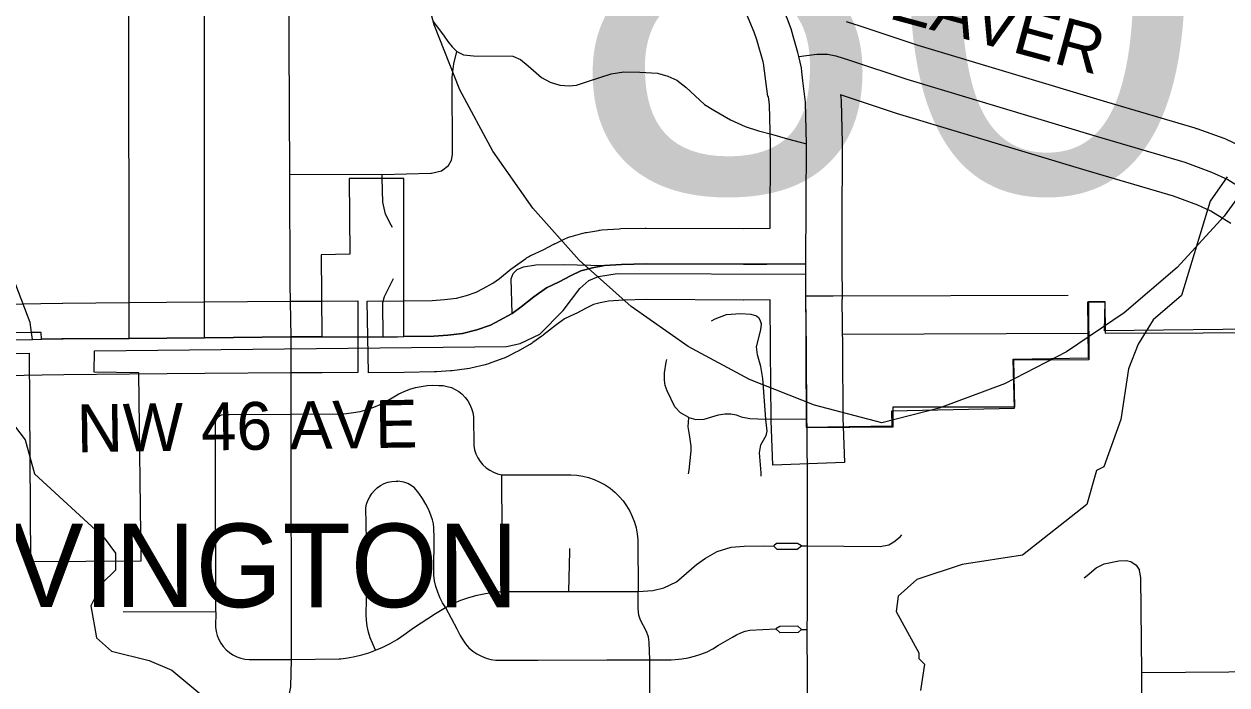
# Model space of a CAD drawing. Extents: x -1403959 to 81668, y -1400582 to 11018.
# Drawn here: x 6835.6 to 6933, y 8593.5 to 8647 of the extents above; entities that cross this region are included whole.
import ezdxf

# ---------------------------------------------------------------- set-up
doc = ezdxf.new("R2010")
doc.units = 0
for name, color, linetype in [('tdCiCityDivCarto', 7, 'Continuous'), ('tdCiCoBndryTxt', 7, 'Continuous'), ('tdCiRRCL', 7, 'Continuous'), ('tdCiSectLine', 7, 'Continuous'), ('tdCiSectNmbr', 7, 'Continuous'), ('tdCiSectTwpRng', 7, 'Continuous'), ('tdCiUABTitleFrame', 7, 'Continuous'), ('tdCoCityStreetMajor', 7, 'Continuous'), ('tdCoClipBndry', 7, 'Continuous'), ('tdCoSectNmbr', 7, 'Continuous'), ('tdCoStrucSecCoName', 7, 'Continuous'), ('tdCoSurfAsphalt', 7, 'Continuous'), ('tdCoSurfBitum', 7, 'Continuous'), ('tdCoSurfGravel', 7, 'Continuous')]:
    doc.layers.add(name, color=color, linetype=linetype)

msp = doc.modelspace()

# ---------------------------------------------------------------- linework, layer by layer
at = {"layer": 'tdCiCityDivCarto'}
for points in [[(6850.258, 8621.577), (6850.272, 8650.875)], [(6857.161, 8634.823), (6857.094, 8650.875)], [(6844.152, 8621.527), (6844.122, 8650.721)], [(6868.735, 8647.218), (6869.215, 8646.626), (6869.661, 8646.007), (6869.967, 8645.563), (6870.309, 8645.146), (6870.685, 8644.759), (6871.229, 8644.486), (6872.038, 8644.42), (6875.224, 8644.394), (6875.851, 8644.12), (6876.477, 8643.61), (6877.556, 8642.663), (6878.245, 8642.285), (6879.029, 8642.037), (6879.783, 8641.972), (6880.37, 8642.037), (6881.258, 8642.325), (6883.191, 8642.952), (6884.203, 8643.122), (6885.496, 8643.096), (6886.945, 8643.018), (6887.767, 8642.757), (6888.499, 8642.43), (6889.243, 8641.868), (6890.757, 8640.47), (6891.489, 8640), (6892.854, 8639.231), (6894.029, 8638.696), (6895.113, 8638.343), (6896.164, 8638.062), (6897.456, 8637.686), (6898.992, 8637.293)], [(6868.584, 8634.901), (6868.648, 8634.902), (6869.444, 8635.098), (6870.019, 8635.529), (6870.254, 8635.974), (6870.341, 8636.427), (6870.315, 8642.689), (6870.445, 8643.767), (6870.685, 8644.759)], [(6857.161, 8634.823), (6864.638, 8634.793), (6868.584, 8634.901)], [(6857.274, 8621.648), (6857.206, 8625.92), (6857.161, 8634.823)], [(6836.261, 8621.991), (6836.142, 8622.822), (6834.976, 8625.872), (6833.319, 8630.659), (6832.485, 8633.041)], [(6875.261, 8626.779), (6875.588, 8627.106), (6876.095, 8627.335), (6877.092, 8627.482), (6879.316, 8627.515), (6882.634, 8627.417)], [(6875.167, 8623.554), (6875.081, 8626.337), (6875.261, 8626.779)], [(6898.947, 8624.962), (6901.149, 8624.962), (6920.182, 8625.031)]]:
    msp.add_lwpolyline(points, dxfattribs=at)
at = {"layer": 'tdCiCoBndryTxt'}
for points in [[(6898.383, 8644.355), (6898.306, 8644.675), (6897.917, 8646.014), (6897.75, 8646.589), (6897.472, 8647.374), (6896.145, 8650.566), (6888.017, 8665.815), (6885.792, 8670.475)], [(6898.383, 8644.355), (6899.826, 8644.54), (6900.716, 8644.554), (6901.365, 8644.413), (6902.48, 8644.074), (6907.132, 8642.516), (6922.468, 8637.916), (6929.631, 8635.791), (6931.806, 8635.003), (6933.114, 8634.389), (6934.897, 8633.298)], [(6898.96, 8627.559), (6898.992, 8637.293), (6898.911, 8640.663), (6898.698, 8642.401), (6898.631, 8643.125), (6898.6, 8643.448), (6898.383, 8644.355)], [(6872.317, 8622.205), (6873.404, 8622.606), (6874.176, 8622.992), (6875.167, 8623.554), (6875.896, 8624.069), (6876.922, 8624.895), (6877.951, 8625.625), (6878.989, 8626.108), (6879.904, 8626.599), (6880.738, 8626.991), (6881.67, 8627.253), (6882.634, 8627.417), (6884.035, 8627.515), (6886.01, 8627.564), (6893.912, 8627.531), (6895.784, 8627.542)], [(6895.784, 8627.542), (6898.96, 8627.559)], [(6899.002, 8620.621), (6898.947, 8624.962), (6898.96, 8627.559)], [(6837.052, 8621.454), (6838.82, 8621.484), (6844.152, 8621.527), (6850.258, 8621.577), (6857.274, 8621.648), (6859.578, 8621.648), (6859.772, 8621.649)], [(6866.387, 8621.67), (6868.835, 8621.705), (6869.964, 8621.791), (6871.159, 8621.933), (6872.317, 8622.205)], [(6899.062, 8614.266), (6899.033, 8614.996), (6899.002, 8620.621)]]:
    msp.add_lwpolyline(points, dxfattribs=at)
at = {"layer": 'tdCiRRCL'}
msp.add_lwpolyline([(6947.063, 8622.401), (6923.141, 8622.133), (6923.178, 8624.489), (6921.824, 8624.49), (6921.863, 8619.785), (6915.764, 8619.774), (6915.854, 8615.961), (6905.982, 8615.945), (6905.996, 8614.326), (6899.062, 8614.266), (6899.033, 8614.996), (6899.002, 8620.621), (6898.947, 8624.962), (6898.96, 8627.559), (6895.784, 8627.541), (6893.912, 8627.531), (6886.01, 8627.564), (6884.035, 8627.515), (6882.634, 8627.417), (6881.67, 8627.253), (6880.738, 8626.991), (6879.904, 8626.599), (6878.989, 8626.108), (6877.951, 8625.625), (6876.922, 8624.895), (6875.896, 8624.069), (6875.167, 8623.554), (6874.176, 8622.992), (6873.404, 8622.606), (6872.317, 8622.205), (6871.159, 8621.933), (6869.964, 8621.791), (6868.835, 8621.705), (6866.387, 8621.67), (6866.39, 8634.488), (6861.962, 8634.467), (6862.024, 8628.338), (6859.708, 8628.292), (6859.772, 8621.649), (6857.274, 8621.648), (6850.258, 8621.577), (6844.152, 8621.527), (6838.708, 8621.483), (6837.052, 8621.454), (6837.045, 8621.998), (6836.261, 8621.991), (6826.323, 8621.9)], dxfattribs=at)
at = {"layer": 'tdCiSectLine'}
for points in [[(6863.528, 8618.726), (6863.443, 8624.529), (6866.345, 8624.571), (6868.704, 8624.606), (6869.683, 8624.68), (6870.654, 8624.795), (6871.481, 8624.989), (6872.249, 8625.273), (6872.81, 8625.553), (6873.61, 8626.007), (6874.148, 8626.387), (6875.102, 8627.155), (6875.155, 8627.197), (6875.244, 8627.262), (6876.273, 8627.992), (6876.339, 8628.038), (6876.5, 8628.138), (6876.668, 8628.227), (6876.725, 8628.255), (6877.689, 8628.704), (6878.533, 8629.156), (6878.621, 8629.201), (6878.668, 8629.224), (6879.502, 8629.617), (6879.627, 8629.672), (6879.805, 8629.739), (6879.953, 8629.785), (6880.885, 8630.047), (6880.919, 8630.056), (6881.104, 8630.099), (6881.185, 8630.114), (6882.149, 8630.278), (6882.255, 8630.294), (6882.431, 8630.311), (6883.832, 8630.41), (6883.846, 8630.411), (6883.963, 8630.416), (6885.938, 8630.465), (6886.01, 8630.466), (6886.022, 8630.466), (6893.91, 8630.433), (6896.068, 8630.445), (6896.091, 8637.263), (6896.013, 8640.451), (6895.932, 8641.117), (6895.872, 8641.109), (6895.524, 8643.831), (6895.5, 8643.932), (6894.987, 8645.699), (6894.763, 8646.332), (6893.519, 8649.324)], [(6902.208, 8647.189), (6903.323, 8646.85), (6903.401, 8646.825), (6908.009, 8645.282), (6923.298, 8640.696), (6930.456, 8638.573), (6930.564, 8638.538), (6930.619, 8638.519), (6932.793, 8637.732), (6932.916, 8637.684), (6933.04, 8637.63), (6934.348, 8637.015)], [(6933.358, 8630.838), (6931.735, 8631.83), (6930.693, 8632.32), (6928.724, 8633.033), (6921.643, 8635.134), (6921.634, 8635.136), (6906.298, 8639.736), (6906.21, 8639.764), (6901.762, 8641.254), (6901.791, 8641.015), (6901.806, 8640.853), (6901.812, 8640.733), (6901.893, 8637.364), (6901.894, 8637.293), (6901.894, 8637.284), (6901.871, 8630.447), (6901.876, 8630.446), (6901.862, 8627.56), (6901.878, 8624.673), (6901.853, 8624.673), (6901.904, 8620.658), (6901.904, 8620.637), (6901.934, 8615.061), (6901.961, 8614.38), (6902.075, 8611.48), (6896.276, 8611.253), (6896.162, 8614.153), (6896.133, 8614.882), (6896.131, 8614.98), (6896.1, 8620.595), (6896.049, 8624.641), (6893.928, 8624.629), (6893.912, 8624.629), (6893.9, 8624.629), (6886.04, 8624.662), (6884.173, 8624.616), (6882.979, 8624.532), (6882.306, 8624.418), (6881.755, 8624.263), (6881.209, 8624.006), (6880.36, 8623.551), (6880.272, 8623.506), (6880.215, 8623.478), (6879.415, 8623.105), (6878.672, 8622.579), (6877.716, 8621.809), (6877.663, 8621.767), (6877.57, 8621.699), (6876.841, 8621.184), (6876.779, 8621.141), (6876.618, 8621.041), (6876.599, 8621.031), (6875.609, 8620.468), (6875.474, 8620.397), (6874.702, 8620.01), (6874.687, 8620.003), (6874.514, 8619.925), (6874.408, 8619.883), (6873.321, 8619.482), (6873.25, 8619.457), (6873.068, 8619.402), (6872.98, 8619.38), (6871.822, 8619.108), (6871.725, 8619.087), (6871.538, 8619.056), (6871.501, 8619.052), (6870.307, 8618.91), (6870.184, 8618.898), (6869.055, 8618.812), (6869.025, 8618.81), (6868.877, 8618.804), (6866.429, 8618.768), (6863.528, 8618.726)], [(6834.2, 8618.503), (6834.101, 8624.306), (6837.002, 8624.355), (6838.771, 8624.386), (6838.797, 8624.386), (6844.129, 8624.429), (6850.231, 8624.479), (6857.245, 8624.55), (6857.274, 8624.55), (6859.574, 8624.55), (6859.764, 8624.55), (6862.666, 8624.558), (6862.682, 8618.755), (6859.78, 8618.747), (6859.586, 8618.746), (6859.578, 8618.746), (6857.289, 8618.746), (6850.287, 8618.675), (6850.281, 8618.675), (6844.176, 8618.625), (6844.176, 8618.625), (6838.857, 8618.583), (6837.102, 8618.553), (6834.2, 8618.503)]]:
    msp.add_lwpolyline(points, dxfattribs=at)
at = {"layer": 'tdCiSectNmbr'}
for points in [[(6859.772, 8621.649), (6864.715, 8621.662), (6865.881, 8621.662), (6866.387, 8621.67)], [(6826.092, 8621.342), (6836.339, 8621.442), (6837.05, 8621.454)], [(6899.117, 8576.375), (6899.106, 8589.828), (6899.063, 8597.943), (6899.092, 8599.317), (6899.087, 8604.714), (6899.074, 8609.342), (6899.062, 8614.266)]]:
    msp.add_lwpolyline(points, dxfattribs=at)
at = {"layer": 'tdCiSectTwpRng'}
for points in [[(6865.469, 8630.52), (6865.362, 8630.71), (6864.917, 8631.6), (6864.694, 8632.565), (6864.646, 8634.48)], [(6864.715, 8621.662), (6864.687, 8624.422), (6864.829, 8624.92), (6865.552, 8626.369)], [(6891.321, 8622.945), (6891.597, 8623.109), (6892.526, 8623.466), (6893.656, 8623.538), (6894.485, 8623.481), (6894.957, 8623.352), (6895.129, 8623.223), (6895.229, 8623.037), (6895.335, 8622.73)], [(6895.339, 8610.372), (6895.32, 8610.636), (6895.191, 8612.267), (6895.305, 8612.896), (6895.749, 8613.669), (6895.82, 8614.012), (6895.715, 8614.982), (6895.458, 8618.267), (6895.3, 8619.255), (6895.029, 8620.185), (6894.943, 8620.848), (6895.315, 8622.222), (6895.358, 8622.665), (6895.335, 8622.73)], [(6836.339, 8621.442), (6836.261, 8621.991)], [(6850.623, 8572.984), (6850.719, 8576.048), (6850.742, 8576.418), (6850.801, 8576.785), (6850.895, 8577.143), (6851.024, 8577.491), (6851.187, 8577.825), (6851.382, 8578.141), (6851.607, 8578.436), (6853.09, 8580.473), (6854.561, 8582.491), (6855.075, 8583.384), (6855.575, 8584.546), (6855.937, 8585.56), (6856.317, 8587.301), (6857.018, 8592.049), (6857.238, 8593.311), (6857.298, 8595.521), (6857.275, 8615.396), (6857.274, 8621.648)], [(6889.459, 8610.55), (6889.5, 8610.85), (6889.671, 8612.41), (6889.657, 8612.796), (6889.557, 8613.555), (6889.428, 8614.356), (6889.471, 8615.114), (6888.805, 8615.497), (6888.347, 8615.983), (6887.718, 8617.267), (6887.561, 8617.712), (6887.504, 8618.154), (6887.504, 8618.728), (6887.647, 8619.599), (6887.687, 8619.803)], [(6861.189, 8615.426), (6861.746, 8615.453), (6862.313, 8615.511), (6862.873, 8615.614), (6863.424, 8615.761), (6863.962, 8615.949), (6864.484, 8616.179), (6864.986, 8616.45), (6865.593, 8616.787), (6866.005, 8617.027), (6866.435, 8617.233), (6866.88, 8617.405), (6867.337, 8617.541), (6867.803, 8617.641), (6868.275, 8617.704), (6868.751, 8617.73), (6869.228, 8617.718), (6869.575, 8617.7), (6869.917, 8617.64), (6870.249, 8617.537), (6870.565, 8617.394), (6870.862, 8617.212), (6871.133, 8616.995), (6871.375, 8616.745), (6871.584, 8616.468), (6871.756, 8616.166), (6871.89, 8615.846), (6871.982, 8615.511), (6872.032, 8615.167), (6872.054, 8612.856), (6872.121, 8612.51), (6872.232, 8612.174), (6872.385, 8611.856), (6872.576, 8611.559), (6872.803, 8611.289), (6873.063, 8611.049), (6873.35, 8610.845), (6873.662, 8610.678), (6873.991, 8610.552), (6874.334, 8610.468), (6879.912, 8610.472), (6880.4, 8610.44), (6880.884, 8610.365), (6881.359, 8610.248), (6881.822, 8610.09), (6882.269, 8609.891), (6882.697, 8609.654), (6883.102, 8609.38), (6883.482, 8609.071), (6883.833, 8608.73), (6884.152, 8608.36), (6884.438, 8607.962), (6884.687, 8607.541), (6884.899, 8607.1), (6885.07, 8606.642), (6885.201, 8606.17), (6885.289, 8605.689), (6885.335, 8605.202), (6885.371, 8601.024)], [(6851.172, 8599.376), (6851.157, 8611.882), (6851.157, 8612.673), (6851.157, 8613.818), (6851.157, 8614.684), (6851.185, 8614.848), (6851.231, 8614.957)], [(6851.231, 8614.957), (6851.25, 8615.002), (6851.349, 8615.136), (6851.477, 8615.244), (6851.626, 8615.319), (6851.789, 8615.358), (6852.243, 8615.358), (6857.275, 8615.396), (6861.189, 8615.426)], [(6889.471, 8615.114), (6890.041, 8614.953), (6890.713, 8614.982), (6891.872, 8615.325), (6892.387, 8615.425), (6892.87, 8615.425), (6893.316, 8615.339), (6893.713, 8615.182), (6894.414, 8615.025), (6895.715, 8614.982), (6899.033, 8614.996)], [(6864.1, 8596.256), (6863.866, 8596.823), (6863.684, 8597.271), (6863.54, 8597.734), (6863.436, 8598.206), (6863.373, 8598.686), (6863.35, 8599.17), (6863.369, 8600.334), (6863.369, 8605.2), (6863.312, 8607.795), (6863.384, 8608.105), (6863.491, 8608.405), (6863.634, 8608.689), (6863.809, 8608.955), (6864.014, 8609.198), (6864.247, 8609.415), (6864.513, 8609.608), (6864.803, 8609.761), (6865.112, 8609.873), (6865.433, 8609.94), (6865.76, 8609.962), (6865.823, 8609.958)], [(6865.823, 8609.958), (6865.911, 8609.951)], [(6869.766, 8599.728), (6869.745, 8599.766), (6869.542, 8600.107), (6869.324, 8600.53), (6869.143, 8600.969), (6868.999, 8601.422), (6868.895, 8601.886), (6868.831, 8602.357), (6868.845, 8605.679), (6868.837, 8605.848), (6868.834, 8606.178), (6868.794, 8606.505), (6868.717, 8606.825), (6868.604, 8607.135), (6868.411, 8607.628), (6868.179, 8608.106), (6867.911, 8608.563), (6867.608, 8608.998), (6867.271, 8609.408), (6867.006, 8609.602), (6866.717, 8609.757), (6866.408, 8609.87), (6866.088, 8609.939), (6865.911, 8609.951)], [(6874.392, 8601.023), (6874.334, 8610.468)], [(6899.087, 8604.714), (6904.98, 8604.678), (6905.665, 8604.793), (6906.076, 8605.044), (6906.578, 8605.455), (6906.726, 8605.62)], [(6879.76, 8601.024), (6879.846, 8604.3), (6879.838, 8604.494)], [(6885.371, 8601.024), (6886.572, 8601.109), (6887.459, 8601.31), (6888.474, 8601.811), (6890.104, 8603.198), (6890.819, 8603.728), (6891.762, 8604.255), (6892.906, 8604.599), (6893.95, 8604.685), (6895.641, 8604.714)], [(6895.641, 8604.714), (6896.35, 8604.7)], [(6896.35, 8604.7), (6896.591, 8604.458), (6898.252, 8604.445), (6898.587, 8604.713)], [(6896.357, 8604.707), (6896.35, 8604.7)], [(6898.587, 8604.713), (6898.279, 8604.901), (6896.564, 8604.914), (6896.357, 8604.707)], [(6898.587, 8604.713), (6899.087, 8604.714)], [(6921.489, 8602.132), (6921.732, 8602.311), (6922.45, 8602.944), (6923.113, 8603.264), (6924.299, 8603.514), (6924.877, 8603.545), (6925.275, 8603.444), (6925.696, 8603.147), (6925.957, 8602.741)], [(6926.299, 8548.925), (6926.242, 8564.217), (6926.198, 8573.339), (6926.172, 8578.593), (6926.203, 8583.903), (6926.125, 8589.246), (6926.156, 8594.45), (6926.078, 8602.155), (6925.977, 8602.71), (6925.957, 8602.741)], [(6843.661, 8599.391), (6851.172, 8599.376), (6851.156, 8598.132), (6851.202, 8597.79), (6851.289, 8597.457), (6851.416, 8597.137), (6851.58, 8596.835), (6851.78, 8596.555), (6852.012, 8596.301), (6852.274, 8596.076), (6852.56, 8595.885), (6852.868, 8595.731), (6853.191, 8595.614), (6853.527, 8595.537), (6853.869, 8595.502), (6857.298, 8595.521), (6861.159, 8595.559), (6861.287, 8595.577), (6861.863, 8595.651), (6862.434, 8595.756), (6862.998, 8595.892), (6863.554, 8596.059), (6864.1, 8596.256), (6864.699, 8596.513), (6865.282, 8596.807), (6865.846, 8597.136), (6866.388, 8597.499), (6867.191, 8598.068), (6868.956, 8599.242), (6869.356, 8599.493), (6869.766, 8599.728), (6870.384, 8600.038), (6871.021, 8600.308), (6871.674, 8600.537), (6872.341, 8600.723), (6873.018, 8600.867), (6873.702, 8600.967), (6874.392, 8601.023), (6879.76, 8601.024), (6885.371, 8601.024)], [(6886.382, 8548.788), (6886.359, 8553.778), (6886.36, 8573.094), (6886.344, 8578.717), (6886.316, 8584.217), (6886.316, 8587.393), (6886.302, 8589.762), (6886.305, 8595.496), (6886.262, 8596.913), (6886.219, 8597.342), (6886.033, 8597.829), (6885.561, 8598.702), (6885.433, 8599.116), (6885.361, 8599.617), (6885.371, 8601.024)], [(6869.766, 8599.728), (6870.694, 8597.996), (6870.973, 8597.467), (6871.168, 8597.108), (6871.403, 8596.773), (6871.675, 8596.469), (6871.981, 8596.198), (6872.317, 8595.965), (6872.677, 8595.773), (6873.058, 8595.624), (6873.453, 8595.52), (6873.857, 8595.463), (6874.266, 8595.453), (6877.249, 8595.453), (6882.834, 8595.48), (6886.305, 8595.496), (6888.035, 8595.496), (6888.365, 8595.506), (6888.898, 8595.555), (6889.426, 8595.644), (6889.946, 8595.772), (6890.454, 8595.939), (6890.949, 8596.143), (6891.427, 8596.384), (6891.885, 8596.661), (6893.02, 8597.328), (6893.342, 8597.524), (6893.684, 8597.686), (6894.04, 8597.812), (6894.407, 8597.9), (6896.523, 8597.998)], [(6898.605, 8597.954), (6898.293, 8598.207), (6896.835, 8598.192), (6896.523, 8597.998)], [(6896.523, 8597.998), (6896.85, 8597.701), (6898.352, 8597.716), (6898.605, 8597.954)], [(6898.605, 8597.954), (6899.063, 8597.943)], [(6926.156, 8594.45), (6947.322, 8594.63), (6948.296, 8594.636), (6948.971, 8594.718), (6950.33, 8595.11), (6951.198, 8595.195), (6960.016, 8595.227), (6975.401, 8595.275), (6979.319, 8595.154), (6983.611, 8594.982), (6995.763, 8594.941)]]:
    msp.add_lwpolyline(points, dxfattribs=at)
at = {"layer": 'tdCiUABTitleFrame'}
msp.add_lwpolyline([(6864.646, 8634.48), (6864.638, 8634.793)], dxfattribs=at)
at = {"layer": 'tdCoCityStreetMajor'}
msp.add_lwpolyline([(6901.888, 8621.868), (6921.812, 8621.936)], dxfattribs=at)
at = {"layer": 'tdCoClipBndry'}
msp.add_lwpolyline([(6825.274, 8620.187), (6836.07, 8620.339), (6836.173, 8603.449), (6845.125, 8603.497), (6844.932, 8618.724), (6841.327, 8618.783), (6841.366, 8620.52), (6874.709, 8620.881), (6875.814, 8621.108), (6877.398, 8621.875), (6879.289, 8623.781), (6880.66, 8625.556), (6881.388, 8626.203), (6882.151, 8626.527), (6883.676, 8626.777), (6898.923, 8626.735), (6898.98, 8614.321), (6905.949, 8614.444), (6905.924, 8615.658), (6915.832, 8615.869), (6915.747, 8619.832), (6921.83, 8619.962), (6921.791, 8624.493), (6923.145, 8624.491), (6923.182, 8621.94), (6946.954, 8622.021)], dxfattribs=at)
at = {"layer": 'tdCoSurfAsphalt'}
msp.add_circle((6800.144, 8569.712), 40.327, dxfattribs=at)
at = {"layer": 'tdCoSurfBitum'}
for points in [[(6933.059, 8634.623), (6931.68, 8632.641), (6929.374, 8625.012), (6927.079, 8623.032), (6925.854, 8621.05), (6925.086, 8619.067), (6924.467, 8614.946), (6923.085, 8611.132), (6922.474, 8610.828), (6921.704, 8608.082), (6916.504, 8603.971), (6911.615, 8603.219), (6907.948, 8602.005), (6906.418, 8600.635), (6906.263, 8599.414), (6908.089, 8596.051), (6908.088, 8595.593), (6908.545, 8595.134), (6908.235, 8592.997)], [(6832.69, 8617.289), (6835.736, 8613.312), (6836.495, 8610.562), (6842.135, 8605.359), (6843.048, 8604.135), (6843.045, 8602.761), (6841.974, 8601.695), (6841.054, 8599.865), (6841.507, 8597.268), (6842.727, 8596.197), (6845.779, 8595.427), (6847.611, 8594.659), (6850.355, 8592.363)]]:
    msp.add_lwpolyline(points, dxfattribs=at)
at = {"layer": 'tdCoSurfGravel'}
for points in [[(6936.137, 8635.99), (6932.827, 8631.422), (6929.007, 8627.27), (6924.728, 8623.593), (6920.05, 8620.439), (6915.036, 8617.852), (6909.755, 8615.868), (6905.095, 8614.672), (6899.642, 8616.121), (6894.396, 8618.196), (6889.427, 8620.869), (6884.804, 8624.102), (6880.59, 8627.853), (6876.841, 8632.07), (6873.61, 8636.694), (6870.94, 8641.664), (6868.868, 8646.912), (6867.422, 8652.365), (6866.622, 8657.95), (6866.478, 8663.59), (6866.992, 8669.208), (6867.947, 8673.924), (6942.242, 8673.924)], [(6936.137, 8635.99), (6932.827, 8631.422), (6929.007, 8627.27), (6924.728, 8623.593), (6920.05, 8620.439), (6915.036, 8617.852), (6909.755, 8615.868), (6905.095, 8614.672), (6899.642, 8616.121), (6894.396, 8618.196), (6889.427, 8620.869), (6884.804, 8624.102), (6880.59, 8627.853), (6876.841, 8632.07), (6873.61, 8636.694), (6870.94, 8641.664), (6868.868, 8646.912), (6867.422, 8652.365)]]:
    msp.add_lwpolyline(points, dxfattribs=at)

# ---------------------------------------------------------------- texts
at = {"layer": 'tdCoSectNmbr'}
for s, rotation, p in [('BEAVER ', 344.80335, (6902.22, 8648.381)), ('NW 46 AVE', 0.82607, (6839.94, 8612.296))]:
    msp.add_text(s, height=3.8691, rotation=rotation, dxfattribs=at).set_placement(p)
at = {"layer": 'tdCoStrucSecCoName'}
msp.add_text('LOVINGTON', height=6.7709, rotation=359.99271, dxfattribs=at).set_placement((6822.355, 8599.756))
msp.add_text('LOVINGTON', height=6.7709, rotation=359.99271, dxfattribs=at).set_placement((6822.355, 8599.756))
at = {"layer": 'tdCoSurfGravel'}
msp.add_text('80', height=34.822, dxfattribs=at).set_placement((6879.665, 8633.433))

doc.saveas('drawing.dxf')
